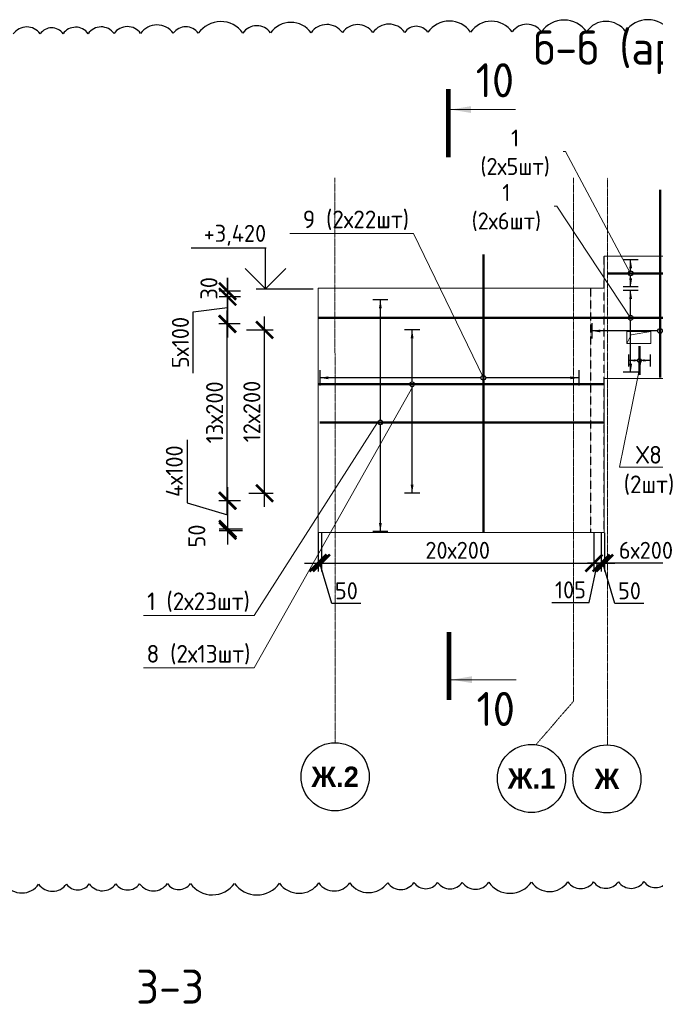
# Model space of a CAD drawing. Header units: millimetres. Extents: x 247266 to 730847, y -636031 to 10052.
# Tile 285 of 330: x 545014 to 554342, y -109143 to -94686. Entities that reach past the tile are written whole.
import ezdxf
from ezdxf import colors
from ezdxf.entities.mleader import LeaderData, LeaderLine
from ezdxf.math import Vec2, Vec3

# ---------------------------------------------------------------- set-up
doc = ezdxf.new("R2010")
doc.units = ezdxf.units.MM
doc.set_wipeout_variables(frame=1)
for name, pattern in [('______5', [1100, 800, -100, 100, -100]), ('________', [0]), ('HIDDEN2', [4.7625, 3.175, -1.5875]), ('осевая', [50.8, 31.75, -6.35, 6.35, -6.35])]:
    doc.linetypes.add(name, pattern=pattern)
for name, color, linetype, lineweight in [('Standard', 7, 'Continuous', 25), ('АрмСтер', 7, 'Continuous', 50), ('Оси', 7, '______5', 18), ('подоснова', 7, 'Continuous', 5), ('Узлы', 7, 'Continuous', 0)]:
    doc.layers.add(name, color=color, linetype=linetype, lineweight=lineweight)
doc.layers.add('Исправления', color=1, linetype='Continuous')
doc.layers.add('РАЗМЕРЫ', color=7, linetype='Continuous')
doc.styles.add('Century Gothic', font='GOTHIC.TTF')
doc.styles.add('GOST-2.304_Type-B', font='GOST_Common.ttf')
doc.dimstyles.new('СПДС', dxfattribs={"dimscale": 100, "dimtxt": 2.5, "dimasz": 2.5, "dimexe": 1.25, "dimexo": 0, "dimtad": 1, "dimdec": 0, "dimtxsty": 'GOST-2.304_Type-B', "dimblk": 'ARCHTICK', "dimcen": 2.5, "dimdle": 2, "dimadec": 0, "dimazin": 2, "dimtfac": 0.75, "dimtdec": 0, "dimtmove": 1, "dimatfit": 3, "dimfxl": 1, "dimtolj": 1, "dimarcsym": 1})

# ---------------------------------------------------------------- blocks, each defined once
blk = doc.blocks.new('*U3194')
at = {"layer": 'РАЗМЕРЫ'}
for p, q in [((112, 400), (-112, 400)), ((112, -800), (-112, -800))]:
    blk.add_line(p, q, dxfattribs=at)
at = {"layer": 'РАЗМЕРЫ', "ltscale": 15}
blk.add_line((0, -800), (0, 400), dxfattribs=at)
at = {"layer": 'РАЗМЕРЫ'}
for points in [[(0, 400), (21, 275), (-21, 275)], [(0, -800), (21, -675), (-21, -675)]]:
    blk.add_solid(points, dxfattribs=at)
at = {"linetype": 'Continuous', "lineweight": 0}
blk.add_wipeout([(35, 0), (28, 21), (11, 33), (-11, 33), (-28, 21), (-35, 0), (-28, -21), (-11, -33), (11, -33), (28, -21)], dxfattribs=at)
at = {"color": 0, "linetype": 'ByBlock', "lineweight": -2, "ltscale": 100}
blk.add_line((-4588, 0), (6952, 0), dxfattribs=at)
at = {"layer": 'РАЗМЕРЫ'}
blk.add_circle((0, 0), 35, dxfattribs=at)
blk = doc.blocks.new('*U3170')
at = {"layer": 'РАЗМЕРЫ'}
for p, q in [((112, 1000), (-112, 1000)), ((112, -600), (-112, -600))]:
    blk.add_line(p, q, dxfattribs=at)
at = {"layer": 'РАЗМЕРЫ', "ltscale": 15}
blk.add_line((0, -600), (0, 1000), dxfattribs=at)
at = {"layer": 'РАЗМЕРЫ'}
for points in [[(0, 1000), (21, 875), (-21, 875)], [(0, -600), (21, -475), (-21, -475)]]:
    blk.add_solid(points, dxfattribs=at)
at = {"linetype": 'Continuous', "lineweight": 0}
blk.add_wipeout([(35, 0), (28, 21), (11, 33), (-11, 33), (-28, 21), (-35, 0), (-28, -21), (-11, -33), (11, -33), (28, -21)], dxfattribs=at)
at = {"color": 0, "linetype": 'ByBlock', "lineweight": -2, "ltscale": 100}
blk.add_line((-684, 0), (2071, 0), dxfattribs=at)
at = {"layer": 'РАЗМЕРЫ'}
blk.add_circle((0, 0), 35, dxfattribs=at)
blk = doc.blocks.new('*U3172')
at = {"layer": 'РАЗМЕРЫ'}
for p, q in [((112, 1800), (-112, 1800)), ((112, -1600), (-112, -1600))]:
    blk.add_line(p, q, dxfattribs=at)
at = {"layer": 'РАЗМЕРЫ', "ltscale": 15}
blk.add_line((0, -1600), (0, 1800), dxfattribs=at)
at = {"layer": 'РАЗМЕРЫ'}
for points in [[(0, 1800), (21, 1675), (-21, 1675)], [(0, -1600), (21, -1475), (-21, -1475)]]:
    blk.add_solid(points, dxfattribs=at)
at = {"linetype": 'Continuous', "lineweight": 0}
blk.add_wipeout([(35, 0), (28, 21), (11, 33), (-11, 33), (-28, 21), (-35, 0), (-28, -21), (-11, -33), (11, -33), (28, -21)], dxfattribs=at)
at = {"color": 0, "linetype": 'ByBlock', "lineweight": -2, "ltscale": 100}
blk.add_line((-888, 0), (3287, 0), dxfattribs=at)
at = {"layer": 'РАЗМЕРЫ'}
blk.add_circle((0, 0), 35, dxfattribs=at)
blk = doc.blocks.new('_None')
blk = doc.blocks.new('NSY101')
at = {"color": 0, "linetype": 'ByBlock', "lineweight": -2}
blk.add_circle((0, 0), 50, dxfattribs=at)
blk = doc.blocks.new('_ArchTick')
at = {"color": 0, "linetype": 'ByBlock', "const_width": 0.15}
blk.add_lwpolyline([(-0.5, -0.5), (0.5, 0.5)], dxfattribs=at)
blk = doc.blocks.new('*D3177')
at = {"layer": 'DEFPOINTS', "color": 0, "ltscale": 100}
for p in [(553597, -102222), (554814, -102222), (553597, -102664)]:
    blk.add_point(p, dxfattribs=at)
at = {"layer": 'РАЗМЕРЫ', "color": 0, "lineweight": -2}
for p, q in [((553597, -102222), (553597, -102789)), ((554814, -102222), (554814, -102789)), ((555014, -102664), (553397, -102664))]:
    blk.add_line(p, q, dxfattribs=at)
at = {"layer": 'РАЗМЕРЫ', "color": 0, "lineweight": -2, "ltscale": 100, "xscale": 250, "yscale": 250, "zscale": 250, "rotation": 180}
blk.add_blockref('_ArchTick', (553597, -102664), dxfattribs=at)
at = {"layer": 'РАЗМЕРЫ', "color": 0, "lineweight": -2, "ltscale": 100, "xscale": 250, "yscale": 250, "zscale": 250}
blk.add_blockref('_ArchTick', (554814, -102664), dxfattribs=at)
at = {"layer": 'РАЗМЕРЫ', "color": 0, "lineweight": 0, "ltscale": 100, "insert": (554205, -102477), "char_height": 250, "attachment_point": 5, "style": 'GOST-2.304_Type-B'}
blk.add_mtext('\\A1;6х200', dxfattribs=at)
blk = doc.blocks.new('*D3178')
at = {"layer": 'DEFPOINTS', "color": 0, "ltscale": 100}
for p in [(549392, -102217), (549442, -102217), (549442, -102664)]:
    blk.add_point(p, dxfattribs=at)
at = {"layer": 'РАЗМЕРЫ', "color": 0, "lineweight": -2}
for p, q in [((549392, -102217), (549392, -102789)), ((549442, -102217), (549442, -102789)), ((549192, -102664), (549642, -102664)), ((549595, -103259), (549417, -102664)), ((550020, -103259), (549595, -103259))]:
    blk.add_line(p, q, dxfattribs=at)
at = {"layer": 'РАЗМЕРЫ', "color": 0, "lineweight": -2, "ltscale": 100, "xscale": 250, "yscale": 250, "zscale": 250}
blk.add_blockref('_ArchTick', (549392, -102664), dxfattribs=at)
at = {"layer": 'РАЗМЕРЫ', "color": 0, "lineweight": -2, "ltscale": 100, "xscale": 250, "yscale": 250, "zscale": 250, "rotation": 180}
blk.add_blockref('_ArchTick', (549442, -102664), dxfattribs=at)
at = {"layer": 'РАЗМЕРЫ', "color": 0, "lineweight": 0, "ltscale": 100, "insert": (549808, -103071), "char_height": 250, "attachment_point": 5, "style": 'GOST-2.304_Type-B'}
blk.add_mtext('\\A1;50', dxfattribs=at)
blk = doc.blocks.new('*D3179')
at = {"layer": 'DEFPOINTS', "color": 0, "ltscale": 100}
for p in [(549442, -102217), (553442, -102217), (553442, -102664)]:
    blk.add_point(p, dxfattribs=at)
at = {"layer": 'РАЗМЕРЫ', "color": 0, "lineweight": -2}
for p, q in [((549442, -102217), (549442, -102789)), ((553442, -102217), (553442, -102789)), ((549242, -102664), (553642, -102664))]:
    blk.add_line(p, q, dxfattribs=at)
at = {"layer": 'РАЗМЕРЫ', "color": 0, "lineweight": -2, "ltscale": 100, "xscale": 250, "yscale": 250, "zscale": 250, "rotation": 180}
blk.add_blockref('_ArchTick', (549442, -102664), dxfattribs=at)
at = {"layer": 'РАЗМЕРЫ', "color": 0, "lineweight": -2, "ltscale": 100, "xscale": 250, "yscale": 250, "zscale": 250}
blk.add_blockref('_ArchTick', (553442, -102664), dxfattribs=at)
at = {"layer": 'РАЗМЕРЫ', "color": 0, "lineweight": 0, "ltscale": 100, "insert": (551442, -102477), "char_height": 250, "attachment_point": 5, "style": 'GOST-2.304_Type-B'}
blk.add_mtext('\\A1;20х200', dxfattribs=at)
blk = doc.blocks.new('*D3180')
at = {"layer": 'DEFPOINTS', "color": 0, "ltscale": 100}
for p in [(553547, -102222), (553597, -102222), (553547, -102664)]:
    blk.add_point(p, dxfattribs=at)
at = {"layer": 'РАЗМЕРЫ', "color": 0, "lineweight": -2}
for p, q in [((553547, -102222), (553547, -102789)), ((553597, -102222), (553597, -102789)), ((553797, -102664), (553347, -102664)), ((553750, -103259), (553572, -102664)), ((554175, -103259), (553750, -103259))]:
    blk.add_line(p, q, dxfattribs=at)
at = {"layer": 'РАЗМЕРЫ', "color": 0, "lineweight": -2, "ltscale": 100, "xscale": 250, "yscale": 250, "zscale": 250}
blk.add_blockref('_ArchTick', (553547, -102664), dxfattribs=at)
at = {"layer": 'РАЗМЕРЫ', "color": 0, "lineweight": -2, "ltscale": 100, "xscale": 250, "yscale": 250, "zscale": 250, "rotation": 180}
blk.add_blockref('_ArchTick', (553597, -102664), dxfattribs=at)
at = {"layer": 'РАЗМЕРЫ', "color": 0, "lineweight": 0, "ltscale": 100, "insert": (553963, -103071), "char_height": 250, "attachment_point": 5, "style": 'GOST-2.304_Type-B'}
blk.add_mtext('\\A1;50', dxfattribs=at)
blk = doc.blocks.new('*D3181')
at = {"layer": 'DEFPOINTS', "color": 0, "ltscale": 100}
for p in [(553442, -102217), (553547, -102217), (553547, -102664)]:
    blk.add_point(p, dxfattribs=at)
at = {"layer": 'РАЗМЕРЫ', "color": 0, "lineweight": -2}
for p, q in [((553442, -102217), (553442, -102789)), ((553547, -102217), (553547, -102789)), ((553242, -102664), (553747, -102664)), ((553372, -103245), (553494, -102664)), ((552822, -103245), (553372, -103245))]:
    blk.add_line(p, q, dxfattribs=at)
at = {"layer": 'РАЗМЕРЫ', "color": 0, "lineweight": -2, "ltscale": 100, "xscale": 250, "yscale": 250, "zscale": 250}
blk.add_blockref('_ArchTick', (553442, -102664), dxfattribs=at)
at = {"layer": 'РАЗМЕРЫ', "color": 0, "lineweight": -2, "ltscale": 100, "xscale": 250, "yscale": 250, "zscale": 250, "rotation": 180}
blk.add_blockref('_ArchTick', (553547, -102664), dxfattribs=at)
at = {"layer": 'РАЗМЕРЫ', "color": 0, "lineweight": 0, "ltscale": 100, "insert": (553097, -103058), "char_height": 250, "attachment_point": 5, "style": 'GOST-2.304_Type-B'}
blk.add_mtext('\\A1;105', dxfattribs=at)
blk = doc.blocks.new('*U3182')
at = {"layer": 'РАЗМЕРЫ'}
for p, q in [((112, 2400), (-112, 2400)), ((112, -1400), (-112, -1400))]:
    blk.add_line(p, q, dxfattribs=at)
at = {"layer": 'РАЗМЕРЫ', "ltscale": 15}
blk.add_line((0, -1400), (0, 2400), dxfattribs=at)
at = {"layer": 'РАЗМЕРЫ'}
for points in [[(0, 2400), (21, 2275), (-21, 2275)], [(0, -1400), (21, -1275), (-21, -1275)]]:
    blk.add_solid(points, dxfattribs=at)
at = {"linetype": 'Continuous', "lineweight": 0}
blk.add_wipeout([(35, 0), (28, 21), (11, 33), (-11, 33), (-28, 21), (-35, 0), (-28, -21), (-11, -33), (11, -33), (28, -21)], dxfattribs=at)
at = {"color": 0, "linetype": 'ByBlock', "lineweight": -2, "ltscale": 100}
blk.add_line((-2263, 0), (1812, 0), dxfattribs=at)
at = {"layer": 'РАЗМЕРЫ'}
blk.add_circle((0, 0), 35, dxfattribs=at)
blk = doc.blocks.new('*D3183')
at = {"layer": 'DEFPOINTS', "color": 0, "ltscale": 100}
for p in [(548066, -102165), (548285, -102165), (548285, -102190)]:
    blk.add_point(p, dxfattribs=at)
at = {"layer": 'РАЗМЕРЫ', "color": 0, "lineweight": -2}
for p, q in [((548066, -102390), (548066, -101965)), ((548285, -102165), (547941, -102165)), ((548285, -102190), (547941, -102190))]:
    blk.add_line(p, q, dxfattribs=at)
at = {"layer": 'РАЗМЕРЫ', "color": 0, "lineweight": -2, "ltscale": 100, "xscale": 250, "yscale": 250, "zscale": 250}
for p, rotation in [((548066, -102165), 270), ((548066, -102190), 90)]:
    blk.add_blockref('_ArchTick', p, dxfattribs=dict(at, rotation=rotation))
at = {"layer": 'РАЗМЕРЫ', "color": 0, "lineweight": 0, "ltscale": 100, "insert": (547613, -102267), "char_height": 250, "attachment_point": 5, "rotation": 90, "style": 'GOST-2.304_Type-B'}
blk.add_mtext('\\A1;50', dxfattribs=at)
blk = doc.blocks.new('*D3206')
at = {"layer": 'DEFPOINTS', "color": 0, "ltscale": 100}
for p in [(548255, -101749), (548065, -102165), (548255, -102165)]:
    blk.add_point(p, dxfattribs=at)
at = {"layer": 'РАЗМЕРЫ', "color": 0, "lineweight": -2}
for p, q in [((547471, -100853), (547471, -101778)), ((548065, -101549), (548065, -102365)), ((547471, -101778), (548065, -101957)), ((548255, -101749), (547940, -101749)), ((548255, -102165), (547940, -102165))]:
    blk.add_line(p, q, dxfattribs=at)
at = {"layer": 'РАЗМЕРЫ', "color": 0, "lineweight": -2, "ltscale": 100, "xscale": 250, "yscale": 250, "zscale": 250}
for p, rotation in [((548065, -101749), 90), ((548065, -102165), 270)]:
    blk.add_blockref('_ArchTick', p, dxfattribs=dict(at, rotation=rotation))
at = {"layer": 'РАЗМЕРЫ', "color": 0, "lineweight": 0, "ltscale": 100, "insert": (547283, -101315), "char_height": 250, "attachment_point": 5, "rotation": 90, "style": 'GOST-2.304_Type-B'}
blk.add_mtext('\\A1;4х100', dxfattribs=at)
blk = doc.blocks.new('*D3203')
at = {"layer": 'DEFPOINTS', "color": 0, "ltscale": 100}
for p in [(548061, -99154), (548251, -99154), (548184, -101749)]:
    blk.add_point(p, dxfattribs=at)
at = {"layer": 'РАЗМЕРЫ', "color": 0, "lineweight": -2}
for p, q in [((548061, -101949), (548061, -98954)), ((548251, -99154), (547936, -99154)), ((548184, -101749), (547936, -101749))]:
    blk.add_line(p, q, dxfattribs=at)
at = {"layer": 'РАЗМЕРЫ', "color": 0, "lineweight": -2, "ltscale": 100, "xscale": 250, "yscale": 250, "zscale": 250}
for p, rotation in [((548061, -99154), 90), ((548061, -101749), 270)]:
    blk.add_blockref('_ArchTick', p, dxfattribs=dict(at, rotation=rotation))
at = {"layer": 'РАЗМЕРЫ', "color": 0, "lineweight": 0, "ltscale": 100, "insert": (547874, -100451), "char_height": 250, "attachment_point": 5, "rotation": 90, "style": 'GOST-2.304_Type-B'}
blk.add_mtext('\\A1;13х200', dxfattribs=at)
blk = doc.blocks.new('*D3204')
at = {"layer": 'DEFPOINTS', "color": 0, "ltscale": 100}
for p in [(548065, -98674), (548255, -98674), (548255, -98754)]:
    blk.add_point(p, dxfattribs=at)
at = {"layer": 'РАЗМЕРЫ', "color": 0, "lineweight": -2}
for p, q in [((548065, -98954), (548065, -98474)), ((548255, -98674), (547940, -98674)), ((548255, -98754), (547940, -98754))]:
    blk.add_line(p, q, dxfattribs=at)
at = {"layer": 'РАЗМЕРЫ', "color": 0, "lineweight": -2, "ltscale": 100, "xscale": 250, "yscale": 250, "zscale": 250}
for p, rotation in [((548065, -98674), 270), ((548065, -98754), 90)]:
    blk.add_blockref('_ArchTick', p, dxfattribs=dict(at, rotation=rotation))
at = {"layer": 'РАЗМЕРЫ', "color": 0, "lineweight": 0, "ltscale": 100, "insert": (547791, -98630), "char_height": 250, "attachment_point": 5, "rotation": 90, "style": 'GOST-2.304_Type-B'}
blk.add_mtext('\\A1;30', dxfattribs=at)
blk = doc.blocks.new('*D3205')
at = {"layer": 'DEFPOINTS', "color": 0, "ltscale": 100}
for p in [(548255, -98674), (548065, -99154), (548207, -99154)]:
    blk.add_point(p, dxfattribs=at)
at = {"layer": 'РАЗМЕРЫ', "color": 0, "lineweight": -2}
for p, q in [((548065, -98474), (548065, -99354)), ((548255, -98674), (547940, -98674)), ((547559, -98976), (548065, -98914)), ((547559, -99877), (547559, -98976)), ((548207, -99154), (547940, -99154))]:
    blk.add_line(p, q, dxfattribs=at)
at = {"layer": 'РАЗМЕРЫ', "color": 0, "lineweight": -2, "ltscale": 100, "xscale": 250, "yscale": 250, "zscale": 250}
for p, rotation in [((548065, -98674), 90), ((548065, -99154), 270)]:
    blk.add_blockref('_ArchTick', p, dxfattribs=dict(at, rotation=rotation))
at = {"layer": 'РАЗМЕРЫ', "color": 0, "lineweight": 0, "ltscale": 100, "insert": (547372, -99426), "char_height": 250, "attachment_point": 5, "rotation": 90, "style": 'GOST-2.304_Type-B'}
blk.add_mtext('\\A1;5х100', dxfattribs=at)
blk = doc.blocks.new('*D3202')
at = {"layer": 'DEFPOINTS', "color": 0, "ltscale": 100}
for p in [(548341, -99242), (548608, -99242), (548377, -101638)]:
    blk.add_point(p, dxfattribs=at)
at = {"layer": 'РАЗМЕРЫ', "color": 0, "lineweight": -2}
for p, q in [((548608, -101838), (548608, -99042)), ((548341, -99242), (548733, -99242)), ((548377, -101638), (548733, -101638))]:
    blk.add_line(p, q, dxfattribs=at)
at = {"layer": 'РАЗМЕРЫ', "color": 0, "lineweight": -2, "ltscale": 100, "xscale": 250, "yscale": 250, "zscale": 250}
for p, rotation in [((548608, -99242), 90), ((548608, -101638), 270)]:
    blk.add_blockref('_ArchTick', p, dxfattribs=dict(at, rotation=rotation))
at = {"layer": 'РАЗМЕРЫ', "color": 0, "lineweight": 0, "ltscale": 100, "insert": (548421, -100440), "char_height": 250, "attachment_point": 5, "rotation": 90, "style": 'GOST-2.304_Type-B'}
blk.add_mtext('\\A1;12х200', dxfattribs=at)
blk = doc.blocks.new('*U3207')
at = {"layer": 'РАЗМЕРЫ'}
for p, q in [((112, 800), (-112, 800)), ((112, -1600), (-112, -1600))]:
    blk.add_line(p, q, dxfattribs=at)
at = {"layer": 'РАЗМЕРЫ', "ltscale": 15}
blk.add_line((0, -1600), (0, 800), dxfattribs=at)
at = {"layer": 'РАЗМЕРЫ'}
for points in [[(0, 800), (21, 675), (-21, 675)], [(0, -1600), (21, -1475), (-21, -1475)]]:
    blk.add_solid(points, dxfattribs=at)
at = {"linetype": 'Continuous', "lineweight": 0}
blk.add_wipeout([(35, 0), (28, 21), (11, 33), (-11, 33), (-28, 21), (-35, 0), (-28, -21), (-11, -33), (11, -33), (28, -21)], dxfattribs=at)
at = {"color": 0, "linetype": 'ByBlock', "lineweight": -2, "ltscale": 100}
blk.add_line((-1383, 0), (2817, 0), dxfattribs=at)
at = {"layer": 'РАЗМЕРЫ'}
blk.add_circle((0, 0), 35, dxfattribs=at)
blk = doc.blocks.new('*U3214')
at = {"layer": 'РАЗМЕРЫ'}
for p, q in [((112, 200), (-112, 200)), ((112, -200), (-112, -200))]:
    blk.add_line(p, q, dxfattribs=at)
at = {"layer": 'РАЗМЕРЫ', "ltscale": 15}
blk.add_line((0, -200), (0, 200), dxfattribs=at)
at = {"layer": 'РАЗМЕРЫ'}
for points in [[(0, 200), (21, 75), (-21, 75)], [(0, -200), (21, -75), (-21, -75)]]:
    blk.add_solid(points, dxfattribs=at)
at = {"linetype": 'Continuous', "lineweight": 0}
blk.add_wipeout([(35, 0), (28, 21), (11, 33), (-11, 33), (-28, 21), (-35, 0), (-28, -21), (-11, -33), (11, -33), (28, -21)], dxfattribs=at)
at = {"color": 0, "linetype": 'ByBlock', "lineweight": -2, "ltscale": 100}
blk.add_line((-338, 0), (6952, 0), dxfattribs=at)
at = {"layer": 'РАЗМЕРЫ'}
blk.add_circle((0, 0), 35, dxfattribs=at)
blk = doc.blocks.new('*U3646')
at = {"layer": 'РАЗМЕРЫ'}
for p, q in [((112, 200), (-112, 200)), ((112, -200), (-112, -200))]:
    blk.add_line(p, q, dxfattribs=at)
at = {"layer": 'РАЗМЕРЫ', "ltscale": 15}
blk.add_line((0, -200), (0, 200), dxfattribs=at)
at = {"layer": 'РАЗМЕРЫ'}
for points in [[(0, 200), (21, 75), (-21, 75)], [(0, -200), (21, -75), (-21, -75)]]:
    blk.add_solid(points, dxfattribs=at)
at = {"linetype": 'Continuous', "lineweight": 0}
blk.add_wipeout([(35, 0), (28, 21), (11, 33), (-11, 33), (-28, 21), (-35, 0), (-28, -21), (-11, -33), (11, -33), (28, -21)], dxfattribs=at)
at = {"color": 0, "linetype": 'ByBlock', "lineweight": -2, "ltscale": 100}
blk.add_line((-261, 0), (264, 0), dxfattribs=at)
at = {"layer": 'РАЗМЕРЫ'}
blk.add_circle((0, 0), 35, dxfattribs=at)

msp = doc.modelspace()

# ---------------------------------------------------------------- linework, layer by layer
for points in [[(547527.99, -98037.93), (548633.26, -98037.93)], [(548621.84, -98637.93), (548621.84, -98037.93)], [(548921.84, -98337.93), (548621.84, -98637.93), (548321.84, -98337.93)], [(548484.76, -98637.93), (549319.33, -98637.93)]]:
    msp.add_lwpolyline(points)
at = {"layer": 'Standard', "linetype": '________', "lineweight": 0, "transparency": 33554687}
msp.add_lwpolyline([(553923.76, -99262.32), (554274.37, -99262.32), (554274.37, -99442.4), (553923.76, -99442.32)], close=True, dxfattribs=at)
msp.add_lwpolyline([(553923.76, -99442.32), (553989.31, -99314.73), (554274.37, -99262.32)], dxfattribs=at)
at = {"layer": 'Исправления'}
for points in [[(554563.82, -94855.99, 0.52056705), (553905.1, -94858.69, 0.52056705), (553333.33, -94861.04, 0.52056705), (552672.73, -94863.76, 0.52056705), (552241.31, -94865.53, 0.52056705), (551631.57, -94868.03, 0.52056705), (551003.9, -94870.61, 0.52056705), (550664.3, -94872.01, 0.52056705), (550197.38, -94873.93, 0.52056705), (549749.65, -94875.77, 0.52056705), (549289.16, -94877.66, 0.52056705), (548696.22, -94880.1, 0.52056705), (548288.37, -94881.77, 0.52056705), (547635.33, -94884.46, 0.52056705), (547267.6, -94885.97, 0.52056705), (546788.1, -94887.94, 0.52056705), (546397.96, -94889.54, 0.52056705), (546018.13, -94891.1, 0.52056705), (545650.67, -94892.61, 0.52056705), (545314.19, -94894, 0.52056705), (544919.62, -94895.62, 0.52056705)], [(544798.2, -107380.87, 0.52056705), (545291.68, -107378.85, 0.52056705), (545700.55, -107377.17, 0.52056705), (546035.39, -107375.79, 0.52056705), (546424.72, -107374.19, 0.52056705), (546773.63, -107372.76, 0.52056705), (547180.54, -107371.08, 0.52056705), (547519.11, -107369.69, 0.52056705), (548164.79, -107367.04, 0.52056705), (548825.49, -107364.32, 0.52056705), (549404.07, -107361.95, 0.52056705), (549857.7, -107360.08, 0.52056705), (550414.5, -107357.79, 0.52056705), (550800.13, -107356.21, 0.52056705), (551147.46, -107354.78, 0.52056705), (551509.04, -107353.3, 0.52056705), (551897.82, -107351.7, 0.52056705), (552524.4, -107349.12, 0.52056705), (553058.68, -107346.93, 0.52056705), (553435.41, -107345.38, 0.52056705), (553801.51, -107343.88, 0.52056705), (554175.81, -107342.34, 0.52056705), (554516.93, -107340.94, 0.52056705)]]:
    msp.add_lwpolyline(points, format="xyb", dxfattribs=at)
at = {"layer": 'Оси', "linetype": 'осевая', "lineweight": 0, "ltscale": 0.3, "transparency": 33554687}
msp.add_line((552588.51, -105335), (553141.88, -104692.6), dxfattribs=at)
at = {"layer": 'Узлы', "linetype": 'Continuous', "lineweight": 0}
for p, q in [((551337.92, -96005.28, 400), (552287.92, -96005.28, 400)), ((551350.66, -104376.78, 200), (552300.66, -104376.78, 200))]:
    msp.add_line(p, q, dxfattribs=at)
at = {"layer": 'Узлы', "linetype": 'Continuous', "lineweight": 0, "const_width": 70}
for points, elevation in [([(551302.92, -95705.28), (551302.92, -96705.28)], 400), ([(551315.66, -104676.78), (551315.66, -103676.78)], 200)]:
    msp.add_lwpolyline(points, dxfattribs=dict(at, elevation=elevation))
at = {"layer": 'Узлы', "linetype": 'Continuous', "lineweight": 0}
for points in [[(551337.92, -96005.28, 400), (551638.37, -96055.56, 400), (551638.37, -95955, 400)], [(551350.66, -104376.78, 200), (551651.11, -104427.06, 200), (551651.11, -104326.5, 200)]]:
    msp.add_solid(points, dxfattribs=at)

# ---------------------------------------------------------------- block references
at = {"layer": 'Оси', "linetype": 'Continuous', "lineweight": 25, "transparency": 33554687, "xscale": 9.999999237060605, "yscale": 9.999999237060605, "zscale": 9.999999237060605}
for p in [(549642.9, -105802.79), (552525.31, -105827.1)]:
    msp.add_blockref('NSY101', p, dxfattribs=at)
at = {"layer": 'Оси', "linetype": 'Continuous', "lineweight": 25, "transparency": 33554687, "xscale": 9.999999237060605, "yscale": 9.999999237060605, "zscale": 9.999999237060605, "rotation": 90.00000000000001}
msp.add_blockref('NSY101', (553631.78, -105834.21), dxfattribs=at)

# ---------------------------------------------------------------- texts
at = {"style": 'GOST-2.304_Type-B'}
msp.add_text('+3,420', height=250, dxfattribs=at).set_placement((547713.91, -97947.93))
at = {"layer": 'Оси', "linetype": 'Continuous', "lineweight": 25, "transparency": 33554687, "char_height": 300, "attachment_point": 5, "style": 'Century Gothic'}
for s, insert, width in [('\\A1;{\\fCentury Gothic|i0|b1;\\H300.000000;\\W1.000000;\\C16;Ж.2}\\P', (549642.9, -105802.79), 890), ('\\A1;{\\fCentury Gothic|i0|b1;\\H300.000000;\\W1.000000;\\C16;Ж.1}\\P', (552525.31, -105827.1), 890), ('\\A1;{\\fCentury Gothic|i0|b1;\\H300.000000;\\W1.000000;\\C16;Ж}\\P', (553631.78, -105834.21), 540)]:
    msp.add_mtext(s, dxfattribs=dict(at, insert=insert, width=width))
at = {"layer": 'РАЗМЕРЫ', "char_height": 500, "attachment_point": 5, "style": 'GOST-2.304_Type-B'}
for s, width, insert in [('б-б (армирование)', 6547.2647, (555331.05, -95165.02)), ('3-3', 3941.2128, (547220.31, -108884.47))]:
    msp.add_mtext_dynamic_manual_height_columns(s, width=width, gutter_width=625, heights=[0], dxfattribs=dict(at, insert=insert))
at = {"layer": 'Узлы', "linetype": 'Continuous', "lineweight": 0, "char_height": 500, "attachment_point": 5, "style": 'GOST-2.304_Type-B'}
for insert in [(551987.92, -95575.28, 400), (552000.66, -104806.78, 200)]:
    msp.add_mtext_dynamic_manual_height_columns('10', width=723.8798, gutter_width=25, heights=[0], dxfattribs=dict(at, insert=insert))

# ---------------------------------------------------------------- dimensions: what is measured, and where the dimension line sits
at = {"layer": 'РАЗМЕРЫ', "lineweight": 0}
for base, p1, p2, text, picture, middle in [((548064.66, -98673.59), (548255.48, -98754.45), (548254.61, -98673.59), '30', '*D3204', (547978.75, -98630.28)), ((548064.66, -99153.88), (548254.61, -98674.15), (548206.95, -99153.88), '5х100', '*D3205', (547559.13, -99038.57))]:
    dim = msp.add_linear_dim(base=base, p1=p1, p2=p2, angle=90, text=text, dimstyle='СПДС', override={"dimlfac": 2}, dxfattribs=at)
    dim.commit()
    dim.dimension.update_dxf_attribs({"geometry": picture, "text_midpoint": middle, "dimtype": 160})
dim = msp.add_linear_dim(base=(548061.48, -99154.06), p1=(548184.1, -101748.59), p2=(548251.43, -99154.06), angle=90, text='13х200', dimstyle='СПДС', override={"dimlfac": 2}, dxfattribs=at)
dim.commit()
dim.dimension.update_dxf_attribs({"geometry": '*D3203', "text_midpoint": (547873.86, -100451.32)})
for base, p1, p2, text, picture, middle in [((548608.15, -99241.85), (548377.35, -101638.14), (548340.71, -99241.85), '12х200', '*D3202', (548420.52, -100439.99)), ((548064.66, -102164.59), (548254.61, -101748.59), (548254.61, -102164.59), '4х100', '*D3206', (547282.91, -101715.85))]:
    dim = msp.add_linear_dim(base=base, p1=p1, p2=p2, angle=90, text=text, dimstyle='СПДС', dxfattribs=at)
    dim.commit()
    dim.dimension.update_dxf_attribs({"geometry": picture, "text_midpoint": middle})
dim = msp.add_linear_dim(base=(548066.18, -102164.59), p1=(548284.64, -102189.59), p2=(548284.64, -102164.59), angle=90, dimstyle='СПДС', override={"dimlfac": 2}, dxfattribs=at)
dim.commit()
dim.dimension.update_dxf_attribs({"geometry": '*D3183', "text_midpoint": (547800.56, -102266.6), "dimtype": 160})

# ---------------------------------------------------------------- next in the draw order: block references
at = {"layer": 'АрмСтер', "ltscale": 15}
msp.add_blockref('*U3194', (553980.3, -99063.14), dxfattribs=at)

# ---------------------------------------------------------------- next in the draw order: block references
at = {"layer": 'АрмСтер', "ltscale": 15, "rotation": 90}
msp.add_blockref('*U3170', (554412.22, -99256.16), dxfattribs=at)

# ---------------------------------------------------------------- next in the draw order: linework, layer by layer
at = {"layer": 'Standard', "linetype": '________', "lineweight": 0, "transparency": 33554687}
for p, q in [((553591.88, -98156.59), (557692.67, -98156.59)), ((553591.88, -98630.34), (553591.88, -98156.59)), ((553591.88, -98630.34), (549391.95, -98630.34))]:
    msp.add_line(p, q, dxfattribs=at)

# ---------------------------------------------------------------- next in the draw order: block references
at = {"layer": 'АрмСтер', "ltscale": 15}
msp.add_blockref('*U3172', (550306.66, -100599.5), dxfattribs=at)

# ---------------------------------------------------------------- next in the draw order: linework, layer by layer
at = {"linetype": 'HIDDEN2', "transparency": 33554687}
for p, q in [((553591.88, -102216.59), (553591.88, -98156.59)), ((553391.88, -98630.34), (553391.88, -102216.59))]:
    msp.add_line(p, q, dxfattribs=at)
at = {"layer": 'Standard', "linetype": '________', "lineweight": 0, "transparency": 33554687}
for p, q in [((549391.95, -98630.34), (549391.95, -102216.59)), ((553591.88, -99956.59), (553591.88, -102216.59)), ((553591.88, -99956.59), (554943.38, -99956.59)), ((549391.95, -102216.59), (553595.42, -102216.59))]:
    msp.add_line(p, q, dxfattribs=at)
at = {"layer": 'Оси', "linetype": 'осевая', "lineweight": 0, "ltscale": 0.3, "transparency": 33554687}
for p, q in [((549641.84, -105302.79), (549640.88, -97008.63)), ((553141.88, -104692.6), (553141.88, -97008.63)), ((553641.88, -105330.6), (553641.88, -97008.63))]:
    msp.add_line(p, q, dxfattribs=at)

# ---------------------------------------------------------------- next in the draw order: dimensions: what is measured, and where the dimension line sits
at = {"layer": 'РАЗМЕРЫ', "lineweight": 0}
for base, p1, p2, picture, middle in [((549441.95, -102664.42), (549391.95, -102216.59), (549441.95, -102216.59), '*D3178', (549657.68, -103070.92)), ((553546.95, -102664.42), (553596.95, -102221.95), (553546.95, -102221.95), '*D3180', (553812.68, -103070.92))]:
    dim = msp.add_linear_dim(base=base, p1=p1, p2=p2, dimstyle='СПДС', dxfattribs=at)
    dim.commit()
    dim.dimension.update_dxf_attribs({"geometry": picture, "text_midpoint": middle})
for base, p1, p2, text, picture, middle in [((553441.95, -102664.42), (549441.95, -102216.59), (553441.95, -102216.59), '20х200', '*D3179', (551441.95, -102476.8)), ((553596.95, -102664.42), (554813.8, -102221.95), (553596.95, -102221.95), '6х200', '*D3177', (554205.37, -102476.8))]:
    dim = msp.add_linear_dim(base=base, p1=p1, p2=p2, text=text, dimstyle='СПДС', dxfattribs=at)
    dim.commit()
    dim.dimension.update_dxf_attribs({"geometry": picture, "text_midpoint": middle})
dim = msp.add_linear_dim(base=(553546.95, -102664.42), p1=(553441.95, -102216.59), p2=(553546.95, -102216.59), dimstyle='СПДС', dxfattribs=at)
dim.commit()
dim.dimension.update_dxf_attribs({"geometry": '*D3181', "text_midpoint": (553309.72, -103245.38), "dimtype": 160})

# ---------------------------------------------------------------- next in the draw order: leaders
at = {"layer": 'подоснова'}
ml = msp.add_multileader_mtext('Standard', dxfattribs=at)
ml.set_content('1  (2х6шт)', color=256, style='GOST-2.304_Type-B')
ml.set_leader_properties(color=256, linetype='ByLayer', lineweight=15)
ml.set_arrow_properties(name='NONE')
ml.build(insert=Vec2(0, 0))
ml.multileader.update_dxf_attribs({"text_left_attachment_type": 6, "text_right_attachment_type": 6, "dogleg_length": 10, "arrow_head_size": 18})
ctx = ml.context
ctx.base_point, ctx.char_height, ctx.arrow_head_size, ctx.landing_gap_size, ctx.plane_origin = Vec3(551425.21, -97399.12), 250, 18, 20, Vec3(547394.07, -95286.14)
ctx.left_attachment, ctx.right_attachment, ctx.text_align_type = 6, 6, 1
notes = []
notes.append((ctx, [(0, (1, 1, 0), (552897.03, -97424.15), (-1, 0), 10, [(1, [(553980.3, -99063.14)], 0, [])])]))
ctx.mtext.insert, ctx.mtext.width, ctx.mtext.alignment, ctx.mtext.flow_direction = Vec3(552155.82, -97099.12), 7.8415, 2, 5
ml = msp.add_multileader_mtext('Standard', dxfattribs=at)
ml.set_content('1 (2х23шт)', color=256, style='GOST-2.304_Type-B')
ml.set_leader_properties(color=256, linetype='ByLayer', lineweight=15)
ml.set_arrow_properties(name='NONE')
ml.build(insert=Vec2(0, 0))
ml.multileader.update_dxf_attribs({"text_left_attachment_type": 6, "text_right_attachment_type": 6, "dogleg_length": 10, "arrow_head_size": 18.72})
ctx = ml.context
ctx.base_point, ctx.char_height, ctx.arrow_head_size, ctx.landing_gap_size, ctx.plane_origin = Vec3(546831.66, -103407.75), 260, 18.72, 20.8, Vec3(546872.45, -99642.21)
ctx.left_attachment, ctx.right_attachment, ctx.text_align_type = 6, 6, 1
notes.append((ctx, [(0, (1, 1, 0), (548455.42, -103433.78), (-1, 0), 10.4, [(0, [(550265.91, -100600.9)], 0, [])])]))
ctx.mtext.insert, ctx.mtext.width, ctx.mtext.alignment, ctx.mtext.flow_direction = Vec3(547637.97, -103095.75), 1579.5837, 2, 5
for ctx, leaders in notes:
    for number, flags, end, landing, length, lines in leaders:
        leader = LeaderData()
        leader.index, (leader.has_last_leader_line, leader.has_dogleg_vector, leader.attachment_direction) = number, flags
        leader.last_leader_point, leader.dogleg_vector, leader.dogleg_length = Vec3(end), Vec3(landing), length
        for number, points, colour, breaks in lines:
            line = LeaderLine()
            line.index, line.vertices, line.color, line.breaks = number, Vec3.list(points), colors.encode_raw_color(colour), breaks
            leader.lines.append(line)
        ctx.leaders.append(leader)

# ---------------------------------------------------------------- next in the draw order: block references
at = {"layer": 'АрмСтер', "ltscale": 15, "rotation": 90}
msp.add_blockref('*U3182', (551818.23, -99943.93), dxfattribs=at)
at = {"layer": 'АрмСтер', "ltscale": 15}
msp.add_blockref('*U3214', (553980.3, -98410.24), dxfattribs=at)
at = {"layer": 'АрмСтер', "ltscale": 15, "xscale": 0.8, "yscale": 0.8, "zscale": 0.8, "rotation": 90}
msp.add_blockref('*U3646', (554108.04, -99689.49), dxfattribs=at)

# ---------------------------------------------------------------- next in the draw order: leaders
at = {"layer": 'подоснова'}
ml = msp.add_multileader_mtext('Standard', dxfattribs=at)
ml.set_content('1  (2х5шт)', color=256, style='GOST-2.304_Type-B')
ml.set_leader_properties(color=256, linetype='ByLayer', lineweight=15)
ml.set_arrow_properties(name='NONE')
ml.build(insert=Vec2(0, 0))
ml.multileader.update_dxf_attribs({"text_left_attachment_type": 6, "text_right_attachment_type": 6, "dogleg_length": 10, "arrow_head_size": 18})
ctx = ml.context
ctx.base_point, ctx.char_height, ctx.arrow_head_size, ctx.landing_gap_size, ctx.plane_origin = Vec3(551553.93, -96598.51), 250, 18, 20, Vec3(547522.78, -94485.52)
ctx.left_attachment, ctx.right_attachment, ctx.text_align_type = 6, 6, 1
notes = []
notes.append((ctx, [(0, (1, 1, 0), (553025.74, -96623.53), (-1, 0), 10, [(1, [(553980.3, -98410.24)], 0, [])])]))
ctx.mtext.insert, ctx.mtext.width, ctx.mtext.alignment, ctx.mtext.flow_direction = Vec3(552284.53, -96298.51), 7.8415, 2, 5
ml = msp.add_multileader_mtext('Standard', dxfattribs=at)
ml.set_content('9 (2х22шт)', color=256, style='GOST-2.304_Type-B')
ml.set_leader_properties(color=256, linetype='ByLayer', lineweight=15)
ml.set_arrow_properties(name='NONE')
ml.build(insert=Vec2(0, 0))
ml.multileader.update_dxf_attribs({"text_left_attachment_type": 6, "text_right_attachment_type": 6, "dogleg_length": 10, "arrow_head_size": 18.72})
ctx = ml.context
ctx.base_point, ctx.char_height, ctx.arrow_head_size, ctx.landing_gap_size, ctx.plane_origin = Vec3(549116.16, -97799.53), 260, 18.72, 20.8, Vec3(548527.64, -97256.7)
ctx.left_attachment, ctx.right_attachment, ctx.text_align_type = 6, 6, 1
notes.append((ctx, [(0, (1, 1, 0), (550791.95, -97825.55), (-1, 0), 10.4, [(0, [(551818.23, -99943.93)], 0, [])])]))
ctx.mtext.insert, ctx.mtext.width, ctx.mtext.alignment, ctx.mtext.flow_direction = Vec3(549948.48, -97487.53), 1852.4421, 2, 5
ml = msp.add_multileader_mtext('Standard', dxfattribs=at)
ml.set_content('Х8 \\P(2шт)', color=256, style='GOST-2.304_Type-B')
ml.set_leader_properties(color=256, linetype='ByLayer', lineweight=15)
ml.set_arrow_properties(name='NONE')
ml.build(insert=Vec2(0, 0))
ml.multileader.update_dxf_attribs({"text_left_attachment_type": 6, "text_right_attachment_type": 6, "dogleg_length": 10, "arrow_head_size": 18.72})
ctx = ml.context
ctx.base_point, ctx.char_height, ctx.arrow_head_size, ctx.landing_gap_size, ctx.plane_origin = Vec3(553824.89, -101256.43), 260, 18.72, 20.8, Vec3(554941.46, -102146.46)
ctx.left_attachment, ctx.right_attachment, ctx.text_align_type = 6, 6, 1
notes.append((ctx, [(0, (1, 1, 0), (553814.49, -101256.43), (1, 0), 10.4, [(0, [(554134.64, -99689.49)], 0, [])])]))
ctx.mtext.insert, ctx.mtext.width, ctx.mtext.alignment, ctx.mtext.flow_direction = Vec3(554249.09, -100944.43), 829.2247, 2, 5
for ctx, leaders in notes:
    for number, flags, end, landing, length, lines in leaders:
        leader = LeaderData()
        leader.index, (leader.has_last_leader_line, leader.has_dogleg_vector, leader.attachment_direction) = number, flags
        leader.last_leader_point, leader.dogleg_vector, leader.dogleg_length = Vec3(end), Vec3(landing), length
        for number, points, colour, breaks in lines:
            line = LeaderLine()
            line.index, line.vertices, line.color, line.breaks = number, Vec3.list(points), colors.encode_raw_color(colour), breaks
            leader.lines.append(line)
        ctx.leaders.append(leader)

# ---------------------------------------------------------------- next in the draw order: block references
at = {"layer": 'АрмСтер', "ltscale": 15}
msp.add_blockref('*U3207', (550772.99, -100038.14), dxfattribs=at)

# ---------------------------------------------------------------- next in the draw order: leaders
at = {"layer": 'подоснова'}
ml = msp.add_multileader_mtext('Standard', dxfattribs=at)
ml.set_content('8 (2х13шт)', color=256, style='GOST-2.304_Type-B')
ml.set_leader_properties(color=256, linetype='ByLayer', lineweight=15)
ml.set_arrow_properties(name='NONE')
ml.build(insert=Vec2(0, 0))
ml.multileader.update_dxf_attribs({"text_left_attachment_type": 6, "text_right_attachment_type": 6, "dogleg_length": 10, "arrow_head_size": 18.72})
ctx = ml.context
ctx.base_point, ctx.char_height, ctx.arrow_head_size, ctx.landing_gap_size, ctx.plane_origin = Vec3(546831.66, -104178.62), 260, 18.72, 20.8, Vec3(546872.45, -100413.08)
ctx.left_attachment, ctx.right_attachment, ctx.text_align_type = 6, 6, 1
notes = []
notes.append((ctx, [(0, (1, 1, 0), (548455.42, -104204.65), (-1, 0), 10.4, [(0, [(550783.79, -100071.4)], 0, [])])]))
ctx.mtext.insert, ctx.mtext.width, ctx.mtext.alignment, ctx.mtext.flow_direction = Vec3(547637.97, -103866.62), 1579.5837, 2, 5
for ctx, leaders in notes:
    for number, flags, end, landing, length, lines in leaders:
        leader = LeaderData()
        leader.index, (leader.has_last_leader_line, leader.has_dogleg_vector, leader.attachment_direction) = number, flags
        leader.last_leader_point, leader.dogleg_vector, leader.dogleg_length = Vec3(end), Vec3(landing), length
        for number, points, colour, breaks in lines:
            line = LeaderLine()
            line.index, line.vertices, line.color, line.breaks = number, Vec3.list(points), colors.encode_raw_color(colour), breaks
            leader.lines.append(line)
        ctx.leaders.append(leader)

doc.saveas('drawing.dxf')
